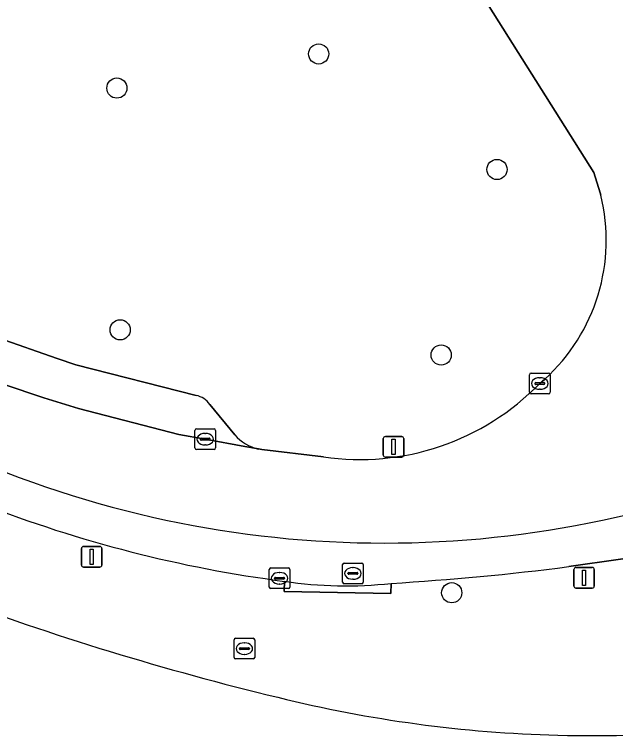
# Model space of a CAD drawing. Extents: x 162073 to 163043, y 381818 to 382561.
# Drawn here: x 162567.79 to 162596.93, y 382462.42 to 382497.37 of the extents above; entities that cross this region are included whole.
import ezdxf

# ---------------------------------------------------------------- set-up
doc = ezdxf.new("R2010")
doc.units = 0
for name, color, linetype in [('IMGEO_Boom', 7, 'Continuous'), ('IMGEO_Brandkraan', 7, 'Continuous'), ('IMGEO_Erf', 7, 'Continuous'), ('IMGEO_Fietspad_gesloten', 7, 'Continuous'), ('IMGEO_Groenvoorziening', 7, 'Continuous'), ('IMGEO_Kolk', 7, 'Continuous'), ('IMGEO_Lichtmast', 7, 'Continuous'), ('IMGEO_Parkeervlak_open', 7, 'Continuous'), ('IMGEO_Rijbaan_lokaal_open', 7, 'Continuous'), ('IMGEO_Rioolput', 7, 'Continuous'), ('IMGEO_Verkeersbordpaal', 7, 'Continuous'), ('IMGEO_Voetpad_open', 7, 'Continuous')]:
    doc.layers.add(name, color=color, linetype=linetype)

msp = doc.modelspace()

# ---------------------------------------------------------------- linework, layer by layer
at = {"layer": 'IMGEO_Boom'}
for centre in [(162582.534, 382495.457), (162572.753, 382493.804), (162591.178, 382489.859), (162572.91, 382482.086), (162588.473, 382480.865), (162588.983, 382469.344)]:
    msp.add_circle(centre, 0.489, dxfattribs=at)
at = {"layer": 'IMGEO_Brandkraan'}
for p, q in [((162578.507, 382467.136), (162579.359, 382467.136)), ((162578.432, 382466.21), (162578.432, 382467.062)), ((162578.92, 382466.916), (162578.945, 382466.916)), ((162579.433, 382467.062), (162579.433, 382466.21)), ((162578.691, 382466.63), (162578.691, 382466.642)), ((162579.129, 382466.593), (162578.731, 382466.593)), ((162578.734, 382466.679), (162579.132, 382466.679)), ((162579.175, 382466.642), (162579.175, 382466.63)), ((162579.359, 382466.136), (162578.507, 382466.136)), ((162578.943, 382466.356), (162578.918, 382466.356))]:
    msp.add_line(p, q, dxfattribs=at)
for points in [[(162578.507, 382467.136), (162579.359, 382467.136)], [(162578.432, 382466.21), (162578.432, 382467.062)], [(162579.433, 382467.062), (162579.433, 382466.21)], [(162579.359, 382466.136), (162578.507, 382466.136)]]:
    msp.add_lwpolyline(points, dxfattribs=at)
for centre, radius, start, end in [((162578.509, 382467.06), 0.0765, 91.552, 178.448), ((162578.509, 382467.06), 0.0765, 91.552, 178.448), ((162579.357, 382467.06), 0.0765, 1.552, 88.448), ((162579.357, 382467.06), 0.0765, 1.552, 88.448), ((162578.731, 382466.639), 0.0403, 85.8775, 175.7526), ((162578.728, 382466.629), 0.0366, 178.938, 274.7102), ((162579.132, 382466.636), 0.043, 264.8664, 352.4533), ((162579.136, 382466.641), 0.0386, 1.7309, 96.639), ((162578.509, 382466.212), 0.0765, 181.552, 268.448), ((162578.509, 382466.212), 0.0765, 181.552, 268.448), ((162579.357, 382466.212), 0.0765, 271.552, 358.448), ((162579.357, 382466.212), 0.0765, 271.552, 358.448)]:
    msp.add_arc(centre, radius, start, end, dxfattribs=at)
for centre, major_axis, ratio, start_param, end_param in [((162578.919, 382466.636), (-0.387, 0.002), 0.722429, 4.712389, 7.853982), ((162578.944, 382466.636), (-0.39, 0.002), 0.717154, 1.570796, 4.712389)]:
    msp.add_ellipse(centre, major_axis=major_axis, ratio=ratio, start_param=start_param, end_param=end_param, dxfattribs=at)
at = {"layer": 'IMGEO_Erf'}
for centre, radius, start, end in [((162613.108, 382599.454), 139.042, 249.47654, 256.46221), ((162595.703, 382525.229), 62.807, 256.04805, 268.55738), ((162595.878, 382534.821), 72.401, 268.61054, 280.59053)]:
    msp.add_arc(centre, radius, start, end, dxfattribs=at)
at = {"layer": 'IMGEO_Fietspad_gesloten'}
msp.add_lwpolyline([(162594.654, 382470.608), (162599.672, 382471.321), (162600.915, 382471.486)], dxfattribs=at)
for centre, radius, start, end in [((162585.72, 382522.55), 50.799, 248.0775, 296.4293), ((162589, 382532.101), 62.733, 248.6971, 262.55853), ((162578.405, 382597.201), 127.632, 273.42952, 277.31428), ((162583.842, 382489.913), 20.235, 261.568, 276.2358)]:
    msp.add_arc(centre, radius, start, end, dxfattribs=at)
at = {"layer": 'IMGEO_Groenvoorziening'}
for points in [[(162596.21, 382488.611), (162596.182, 382488.719), (162595.863, 382489.712), (162589.391, 382500), (162589.282, 382500.174), (162588.892, 382500.811)], [(162544.162, 382491.244), (162558.378, 382485.24), (162557.62, 382483.429), (162560.115, 382482.367), (162561.053, 382481.968), (162561.209, 382481.902), (162561.985, 382483.727), (162563.984, 382482.913), (162566.976, 382481.695), (162569.866, 382480.702), (162570.765, 382480.393), (162576.6, 382478.906)], [(162593.25, 382479.484), (162593.371, 382479.588), (162593.49, 382479.694)], [(162577.251, 382478.469), (162578.472, 382476.998)], [(162579.611, 382476.311), (162579.772, 382476.283), (162582.76, 382475.927)]]:
    msp.add_lwpolyline(points, dxfattribs=at)
for centre, radius, start, end in [((162587.37, 382486.434), 9.104, 312.2388, 13.8341), ((162584.518, 382487.989), 12.189, 261.7071, 315.755), ((162576.38, 382477.875), 1.055, 34.3034, 77.9516), ((162580.046, 382478.319), 2.055, 220.0168, 257.7898)]:
    msp.add_arc(centre, radius, start, end, dxfattribs=at)
at = {"layer": 'IMGEO_Kolk'}
for p, q in [((162592.753, 382479.059), (162592.753, 382479.911)), ((162592.828, 382479.985), (162593.68, 382479.985)), ((162593.241, 382479.765), (162593.266, 382479.765)), ((162593.754, 382479.911), (162593.754, 382479.059)), ((162593.012, 382479.479), (162593.012, 382479.491)), ((162593.45, 382479.442), (162593.052, 382479.442)), ((162593.055, 382479.528), (162593.453, 382479.528)), ((162593.496, 382479.491), (162593.496, 382479.479)), ((162593.68, 382478.985), (162592.828, 382478.985)), ((162593.264, 382479.205), (162593.239, 382479.205)), ((162576.61, 382477.286), (162577.462, 382477.286)), ((162576.535, 382476.36), (162576.535, 382477.212)), ((162577.023, 382477.066), (162577.048, 382477.066)), ((162577.536, 382477.212), (162577.536, 382476.36)), ((162576.794, 382476.78), (162576.794, 382476.792)), ((162577.232, 382476.743), (162576.834, 382476.743)), ((162576.837, 382476.829), (162577.235, 382476.829)), ((162577.278, 382476.792), (162577.278, 382476.78)), ((162577.462, 382476.286), (162576.61, 382476.286)), ((162577.046, 382476.506), (162577.021, 382476.506)), ((162580.137, 382469.619), (162580.137, 382470.471)), ((162580.212, 382470.545), (162581.064, 382470.545)), ((162580.625, 382470.325), (162580.65, 382470.325)), ((162581.138, 382470.471), (162581.138, 382469.619)), ((162580.396, 382470.039), (162580.396, 382470.051)), ((162580.834, 382470.002), (162580.436, 382470.002)), ((162580.439, 382470.088), (162580.837, 382470.088)), ((162580.88, 382470.051), (162580.88, 382470.039)), ((162581.064, 382469.545), (162580.212, 382469.545)), ((162580.648, 382469.765), (162580.623, 382469.765))]:
    msp.add_line(p, q, dxfattribs=at)
for points in [[(162592.753, 382479.059), (162592.753, 382479.911)], [(162592.828, 382479.985), (162593.68, 382479.985)], [(162593.754, 382479.911), (162593.754, 382479.059)], [(162593.68, 382478.985), (162592.828, 382478.985)], [(162576.61, 382477.286), (162577.462, 382477.286)], [(162576.535, 382476.36), (162576.535, 382477.212)], [(162577.536, 382477.212), (162577.536, 382476.36)], [(162577.462, 382476.286), (162576.61, 382476.286)], [(162580.137, 382469.619), (162580.137, 382470.471)], [(162580.212, 382470.545), (162581.064, 382470.545)], [(162581.138, 382470.471), (162581.138, 382469.619)], [(162581.064, 382469.545), (162580.212, 382469.545)]]:
    msp.add_lwpolyline(points, dxfattribs=at)
for centre, radius, start, end in [((162592.83, 382479.909), 0.0765, 91.552, 178.448), ((162592.83, 382479.909), 0.0765, 91.552, 178.448), ((162593.678, 382479.909), 0.0765, 1.552, 88.448), ((162593.678, 382479.909), 0.0765, 1.552, 88.448), ((162593.052, 382479.488), 0.0403, 85.8775, 175.7526), ((162593.049, 382479.478), 0.0366, 178.938, 274.7102), ((162593.453, 382479.485), 0.043, 264.8664, 352.4533), ((162593.457, 382479.49), 0.0386, 1.7309, 96.639), ((162592.83, 382479.061), 0.0765, 181.552, 268.448), ((162592.83, 382479.061), 0.0765, 181.552, 268.448), ((162593.678, 382479.061), 0.0765, 271.552, 358.448), ((162593.678, 382479.061), 0.0765, 271.552, 358.448), ((162576.612, 382477.21), 0.0765, 91.552, 178.448), ((162576.612, 382477.21), 0.0765, 91.552, 178.448), ((162577.46, 382477.21), 0.0765, 1.552, 88.448), ((162577.46, 382477.21), 0.0765, 1.552, 88.448), ((162576.834, 382476.789), 0.0403, 85.8775, 175.7526), ((162576.831, 382476.779), 0.0366, 178.938, 274.7102), ((162577.235, 382476.786), 0.043, 264.8664, 352.4533), ((162577.239, 382476.791), 0.0386, 1.7309, 96.639), ((162576.612, 382476.362), 0.0765, 181.552, 268.448), ((162576.612, 382476.362), 0.0765, 181.552, 268.448), ((162577.46, 382476.362), 0.0765, 271.552, 358.448), ((162577.46, 382476.362), 0.0765, 271.552, 358.448), ((162580.214, 382470.469), 0.0765, 91.552, 178.448), ((162580.214, 382470.469), 0.0765, 91.552, 178.448), ((162581.062, 382470.469), 0.0765, 1.552, 88.448), ((162581.062, 382470.469), 0.0765, 1.552, 88.448), ((162580.436, 382470.048), 0.0403, 85.8775, 175.7526), ((162580.433, 382470.038), 0.0366, 178.938, 274.7102), ((162580.837, 382470.045), 0.043, 264.8664, 352.4533), ((162580.841, 382470.05), 0.0386, 1.7309, 96.639), ((162580.214, 382469.621), 0.0765, 181.552, 268.448), ((162580.214, 382469.621), 0.0765, 181.552, 268.448), ((162581.062, 382469.621), 0.0765, 271.552, 358.448), ((162581.062, 382469.621), 0.0765, 271.552, 358.448)]:
    msp.add_arc(centre, radius, start, end, dxfattribs=at)
for centre, major_axis, ratio, start_param, end_param in [((162593.24, 382479.485), (-0.387, 0.002), 0.722429, 4.712389, 7.853982), ((162593.265, 382479.485), (-0.39, 0.002), 0.717154, 1.570796, 4.712389), ((162577.022, 382476.786), (-0.387, 0.002), 0.722429, 4.712389, 7.853982), ((162577.047, 382476.786), (-0.39, 0.002), 0.717154, 1.570796, 4.712389), ((162580.624, 382470.045), (-0.387, 0.002), 0.722429, 4.712389, 7.853982), ((162580.649, 382470.045), (-0.39, 0.002), 0.717154, 1.570796, 4.712389)]:
    msp.add_ellipse(centre, major_axis=major_axis, ratio=ratio, start_param=start_param, end_param=end_param, dxfattribs=at)
at = {"layer": 'IMGEO_Lichtmast'}
for p, q in [((162571.037, 382470.686), (162571.037, 382471.486)), ((162571.037, 382471.486), (162571.037, 382470.686)), ((162571.137, 382471.586), (162571.927, 382471.586)), ((162571.927, 382471.586), (162571.137, 382471.586)), ((162572.027, 382471.486), (162572.027, 382470.686)), ((162572.027, 382470.686), (162572.027, 382471.486)), ((162571.927, 382470.586), (162571.137, 382470.586)), ((162571.137, 382470.586), (162571.927, 382470.586)), ((162594.903, 382469.67), (162594.903, 382470.47)), ((162594.903, 382470.47), (162594.903, 382469.67)), ((162595.003, 382470.57), (162595.793, 382470.57)), ((162595.793, 382470.57), (162595.003, 382470.57)), ((162595.893, 382470.47), (162595.893, 382469.67)), ((162595.893, 382469.67), (162595.893, 382470.47)), ((162595.793, 382469.57), (162595.003, 382469.57)), ((162595.003, 382469.57), (162595.793, 382469.57))]:
    msp.add_line(p, q, dxfattribs=at)
for points in [[(162571.457, 382471.461), (162571.607, 382471.461), (162571.607, 382470.711), (162571.457, 382470.711), (162571.457, 382471.461)], [(162595.323, 382470.445), (162595.473, 382470.445), (162595.473, 382469.695), (162595.323, 382469.695), (162595.323, 382470.445)]]:
    msp.add_lwpolyline(points, dxfattribs=at)
for centre, start, end in [((162571.137, 382471.486), 90, 180), ((162571.137, 382471.486), 90, 180), ((162571.927, 382471.486), 0, 90), ((162571.927, 382471.486), 360, 90), ((162571.137, 382470.686), 180, 270), ((162571.137, 382470.686), 180, 270), ((162571.927, 382470.686), 270, 0), ((162571.927, 382470.686), 270, 0), ((162595.003, 382470.47), 90, 180), ((162595.003, 382470.47), 90, 180), ((162595.793, 382470.47), 0, 90), ((162595.793, 382470.47), 360, 90), ((162595.003, 382469.67), 180, 270), ((162595.003, 382469.67), 180, 270), ((162595.793, 382469.67), 270, 0), ((162595.793, 382469.67), 270, 0)]:
    msp.add_arc(centre, 0.1, start, end, dxfattribs=at)
at = {"layer": 'IMGEO_Parkeervlak_open'}
for points in [[(162576.6, 382478.906), (162570.765, 382480.393), (162569.866, 382480.702), (162566.976, 382481.695), (162563.984, 382482.913), (162561.985, 382483.727), (162561.209, 382481.902), (162562.882, 382481.243), (162563.243, 382481.094), (162567.234, 382479.449), (162569.216, 382478.792), (162570.894, 382478.266), (162575.762, 382477.02), (162577.032, 382476.785), (162578.953, 382476.426), (162579.611, 382476.311)], [(162578.472, 382476.998), (162577.251, 382478.469)]]:
    msp.add_lwpolyline(points, dxfattribs=at)
for centre, radius, start, end in [((162576.38, 382477.875), 1.055, 34.3034, 77.9516), ((162580.046, 382478.319), 2.055, 220.0168, 257.7898)]:
    msp.add_arc(centre, radius, start, end, dxfattribs=at)
at = {"layer": 'IMGEO_Rijbaan_lokaal_open'}
for points in [[(162588.892, 382500.811), (162589.282, 382500.174), (162589.391, 382500), (162595.863, 382489.712), (162596.182, 382488.719), (162596.21, 382488.611)], [(162582.76, 382475.927), (162579.772, 382476.283), (162579.611, 382476.311), (162578.953, 382476.426), (162577.032, 382476.785), (162575.762, 382477.02), (162570.894, 382478.266), (162569.216, 382478.792), (162567.234, 382479.449), (162563.243, 382481.094), (162562.882, 382481.243), (162561.209, 382481.902), (162561.053, 382481.968), (162560.115, 382482.367), (162557.62, 382483.429), (162547.286, 382487.786), (162540.63, 382490.602), (162526.122, 382496.703)], [(162593.49, 382479.694), (162593.371, 382479.588), (162593.25, 382479.484)]]:
    msp.add_lwpolyline(points, dxfattribs=at)
for centre, radius, start, end in [((162587.37, 382486.434), 9.104, 312.2388, 13.8341), ((162584.518, 382487.989), 12.189, 261.7071, 315.755), ((162585.72, 382522.55), 50.799, 248.0775, 296.4293)]:
    msp.add_arc(centre, radius, start, end, dxfattribs=at)
at = {"layer": 'IMGEO_Rioolput'}
for p, q in [((162583.693, 382469.854), (162583.693, 382470.706)), ((162583.768, 382470.78), (162584.62, 382470.78)), ((162584.694, 382470.706), (162584.694, 382469.854)), ((162583.952, 382470.274), (162583.952, 382470.286)), ((162584.39, 382470.237), (162583.992, 382470.237)), ((162583.995, 382470.323), (162584.393, 382470.323)), ((162584.181, 382470.56), (162584.206, 382470.56)), ((162584.436, 382470.286), (162584.436, 382470.274)), ((162584.204, 382470), (162584.179, 382470)), ((162584.62, 382469.78), (162583.768, 382469.78))]:
    msp.add_line(p, q, dxfattribs=at)
for points in [[(162583.693, 382469.854), (162583.693, 382470.706)], [(162583.768, 382470.78), (162584.62, 382470.78)], [(162584.694, 382470.706), (162584.694, 382469.854)], [(162584.62, 382469.78), (162583.768, 382469.78)]]:
    msp.add_lwpolyline(points, dxfattribs=at)
for centre, radius, start, end in [((162583.77, 382470.704), 0.0765, 91.552, 178.448), ((162583.77, 382470.704), 0.0765, 91.552, 178.448), ((162584.618, 382470.704), 0.0765, 1.552, 88.448), ((162584.618, 382470.704), 0.0765, 1.552, 88.448), ((162583.992, 382470.283), 0.0403, 85.8775, 175.7526), ((162583.989, 382470.273), 0.0366, 178.938, 274.7102), ((162584.393, 382470.28), 0.043, 264.8664, 352.4533), ((162584.397, 382470.285), 0.0386, 1.7309, 96.639), ((162583.77, 382469.856), 0.0765, 181.552, 268.448), ((162583.77, 382469.856), 0.0765, 181.552, 268.448), ((162584.618, 382469.856), 0.0765, 271.552, 358.448), ((162584.618, 382469.856), 0.0765, 271.552, 358.448)]:
    msp.add_arc(centre, radius, start, end, dxfattribs=at)
for centre, major_axis, ratio, start_param, end_param in [((162584.18, 382470.28), (-0.387, 0.002), 0.722429, 4.712389, 7.853982), ((162584.205, 382470.28), (-0.39, 0.002), 0.717154, 1.570796, 4.712389)]:
    msp.add_ellipse(centre, major_axis=major_axis, ratio=ratio, start_param=start_param, end_param=end_param, dxfattribs=at)
at = {"layer": 'IMGEO_Verkeersbordpaal'}
for p, q in [((162585.767, 382476.916), (162586.557, 382476.916)), ((162586.557, 382476.916), (162585.767, 382476.916)), ((162585.667, 382476.016), (162585.667, 382476.816)), ((162585.667, 382476.816), (162585.667, 382476.016)), ((162586.657, 382476.816), (162586.657, 382476.016)), ((162586.657, 382476.016), (162586.657, 382476.816)), ((162586.557, 382475.916), (162585.767, 382475.916)), ((162585.767, 382475.916), (162586.557, 382475.916))]:
    msp.add_line(p, q, dxfattribs=at)
msp.add_lwpolyline([(162586.087, 382476.791), (162586.237, 382476.791), (162586.237, 382476.041), (162586.087, 382476.041), (162586.087, 382476.791)], dxfattribs=at)
for centre, start, end in [((162585.767, 382476.816), 90, 180), ((162585.767, 382476.816), 90, 180), ((162586.557, 382476.816), 0, 90), ((162586.557, 382476.816), 360, 90), ((162585.767, 382476.016), 180, 270), ((162585.767, 382476.016), 180, 270), ((162586.557, 382476.016), 270, 0), ((162586.557, 382476.016), 270, 0)]:
    msp.add_arc(centre, 0.1, start, end, dxfattribs=at)
at = {"layer": 'IMGEO_Voetpad_open'}
for points in [[(162602.381, 382471.681), (162600.915, 382471.486), (162599.672, 382471.321), (162594.654, 382470.608)], [(162580.875, 382469.897), (162580.866, 382469.398), (162586.031, 382469.299), (162586.04, 382469.798)], [(162586.04, 382469.798), (162586.031, 382469.299), (162580.866, 382469.398), (162580.875, 382469.897)]]:
    msp.add_lwpolyline(points, dxfattribs=at)
for centre, radius, start, end in [((162589, 382532.101), 62.733, 248.6971, 262.55853), ((162578.405, 382597.201), 127.632, 273.42952, 277.31428), ((162583.842, 382489.913), 20.235, 261.568, 276.2358), ((162613.108, 382599.454), 139.042, 249.47654, 256.46221), ((162595.703, 382525.229), 62.807, 256.04805, 268.55738), ((162595.878, 382534.821), 72.401, 268.61054, 280.59053)]:
    msp.add_arc(centre, radius, start, end, dxfattribs=at)

doc.saveas('drawing.dxf')
